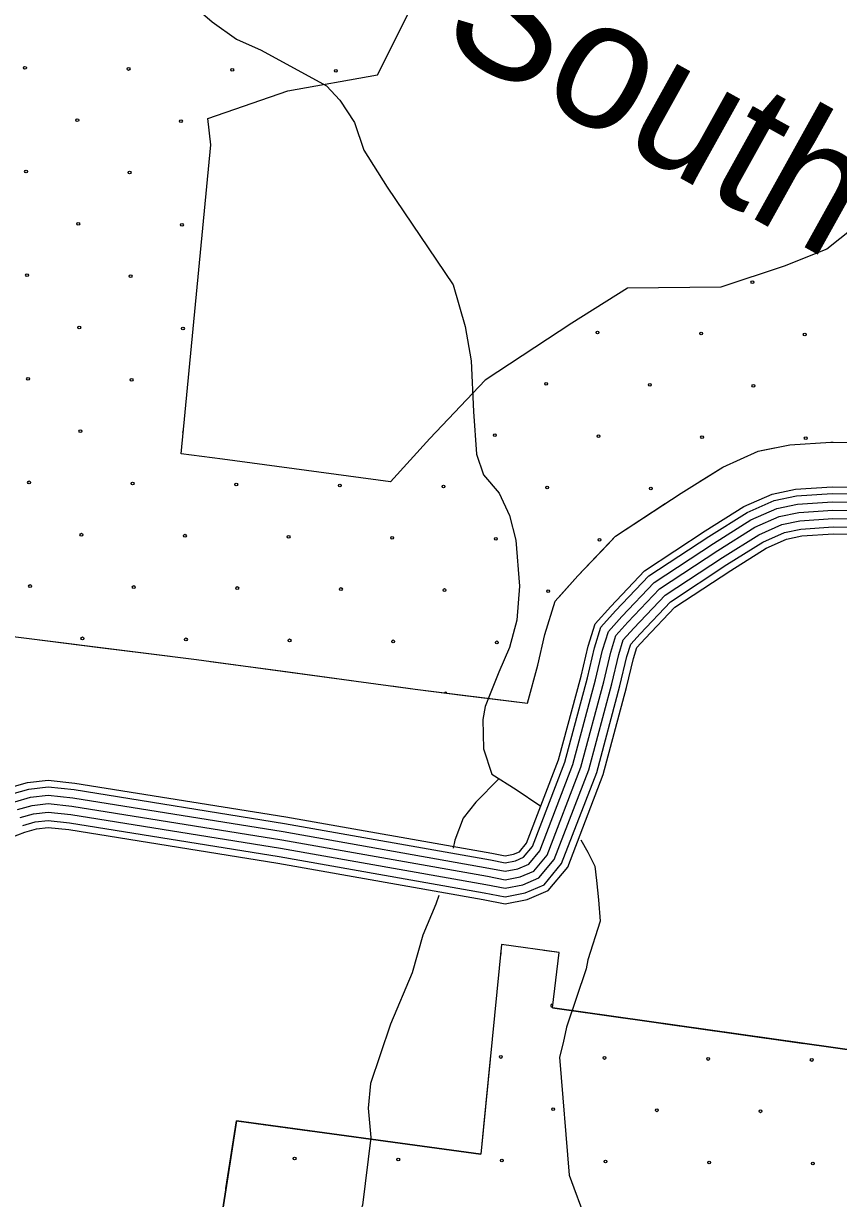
# Model space of a CAD drawing. Extents: x 1788175 to 1969470, y 584502 to 738744.
# Drawn here: x 1845544 to 1848569, y 667784 to 672144 of the extents above; entities that cross this region are included whole.
import ezdxf

# ---------------------------------------------------------------- set-up
doc = ezdxf.new("R2010")
doc.units = 0
for name, color, linetype in [('DESIGN - DRAINAGE - Bridges and Cross Drains Size Text', 7, 'Continuous'), ('DESIGN - EROSION CONTROL - Devices', 7, 'Continuous'), ('DESIGN - SCRATCH - User 1', 7, 'Continuous'), ('DESIGN - TRANSPORTATION - Text', 7, 'Continuous'), ('SURVEY - TRANSPORTATION - Roads', 7, 'Continuous'), ('SURVEY - VEGETATION - Features with Text', 7, 'Continuous')]:
    doc.layers.add(name, color=color, linetype=linetype)

msp = doc.modelspace()

# ---------------------------------------------------------------- linework, layer by layer
at = {"layer": 'DESIGN - EROSION CONTROL - Devices'}
for centre in [(1845549.6, 671979.2), (1845934.2, 671975.4), (1846318.7, 671971.7), (1846703.3, 671968), (1845743.8, 671785), (1846128.3, 671781.3), (1845553.4, 671594.6), (1845937.9, 671590.9), (1845747.5, 671400.5), (1846132.1, 671396.7), (1845557.1, 671210.1), (1845941.7, 671206.3), (1848249, 671183.9), (1845751.2, 671015.9), (1846135.8, 671012.2), (1847674, 670997.2), (1848058.6, 670993.5), (1848443.1, 670989.8), (1845560.8, 670825.5), (1845945.4, 670821.8), (1847483.6, 670806.8), (1847868.1, 670803.1), (1848252.7, 670799.4), (1845755, 670631.4), (1847293.2, 670616.4), (1847677.7, 670612.7), (1848062.3, 670609), (1848446.8, 670605.2), (1845564.6, 670441), (1845949.1, 670437.2), (1846333.7, 670433.5), (1846718.2, 670429.8), (1847102.8, 670426), (1847487.3, 670422.3), (1847871.9, 670418.6), (1845758.7, 670246.8), (1846143.3, 670243.1), (1846527.8, 670239.3), (1846912.4, 670235.6), (1847296.9, 670231.9), (1847681.5, 670228.1), (1845568.3, 670056.4), (1845952.9, 670052.7), (1846337.4, 670048.9), (1846722, 670045.2), (1847106.5, 670041.5), (1847491.1, 670037.7), (1845762.4, 669862.3), (1846147, 669858.5), (1846531.5, 669854.8), (1846916.1, 669851.1), (1847300.7, 669847.3), (1847315.6, 668309.1), (1847700.1, 668305.4), (1848084.7, 668301.6), (1848469.2, 668297.9), (1847509.7, 668115), (1847894.3, 668111.2), (1848278.8, 668107.5), (1846550.2, 667932), (1846934.8, 667928.3), (1847319.3, 667924.6), (1847703.9, 667920.8), (1848088.4, 667917.1), (1848473, 667913.4)]:
    msp.add_circle(centre, 5.28, dxfattribs=at)
for centre, start, end in [((1846139.5, 670627.6), 112.4275, 236.6156), ((1847110.2, 669656.9), 24.8187, 140.9485), ((1847311.9, 668693.7), 297.8018, 50.8798), ((1847506, 668499.5), 60.5406, 285.8721)]:
    msp.add_arc(centre, 5.28, start, end, dxfattribs=at)
at = {"layer": 'DESIGN - SCRATCH - User 1'}
for points in [[(1844756.6, 673433), (1844932.1, 673063.9), (1845449.9, 673049.7), (1845762, 673000), (1845967.6, 672971.6), (1846875.5, 672957.4), (1847001.5, 672731.5), (1846341.2, 672624.5), (1845986.3, 672501.5), (1845001.2, 672172.2), (1844750.7, 671856.2), (1844905.8, 671567.5), (1844835.8, 671146), (1845424.8, 671057.3), (1845363.7, 670420.3), (1845318.1, 669893.1), (1846185.8, 669783.6), (1846998, 669673.7), (1847414.3, 669621.8)], [(1846905.7, 670443), (1846283, 670527.3), (1846129.3, 670546.7), (1846239.2, 671693.1), (1846228, 671791.5), (1846525.3, 671894.6), (1846857.7, 671953.5), (1847187.8, 672613.3)], [(1849993.8, 670253.9), (1849792.7, 670711.7), (1849686.3, 670953.6), (1849575.3, 671209.4), (1849589.6, 671216.7), (1849493, 671433.8), (1849336.5, 671459.9), (1849138.2, 671475.2), (1848837.5, 671459.2), (1848664.3, 671416), (1848524.8, 671306.7), (1848367.5, 671243.7), (1848131.6, 671165), (1847785.5, 671161.4), (1847579.1, 671032.4), (1847256.9, 670819.9), (1847052.1, 670604.3), (1846905.7, 670443)], [(1847414.3, 669621.8), (1847452.2, 669762.9), (1847479, 669877), (1847517.1, 670000.7), (1847601.7, 670093.8), (1847741.5, 670241), (1847984.4, 670401.2), (1848139.1, 670497.9), (1848270.9, 670556.9), (1848387.5, 670580.8), (1848540, 670590.4), (1848748.2, 670588.9), (1848855.8, 670662.1), (1848921.6, 670693.7), (1849013.5, 670726), (1849152.1, 670744.5), (1849211.6, 670737)], [(1849555.8, 668802.2), (1849476.5, 668213.1), (1847507, 668491), (1847531.6, 668696.9), (1847318, 668725.8), (1847240.9, 667948.5), (1846334.1, 668072.1), (1846174.7, 667040.8), (1847143.4, 666886.8), (1847057.3, 665860.1), (1849033.5, 665556.7), (1849103.4, 666012.3), (1849936.2, 665865.1), (1849843.6, 665374.7), (1850196.3, 665308.6), (1850133.7, 664854), (1850133.7, 664854), (1850110.7, 664379.6)]]:
    msp.add_lwpolyline(points, dxfattribs=at)
at = {"layer": 'DESIGN - TRANSPORTATION - Text'}
for points in [[(1845525.9, 672906.9), (1845570.7, 672814.2), (1845619.3, 672701.5), (1845699.9, 672598.5), (1845826.1, 672462.8), (1845970.5, 672351), (1846041.8, 672298), (1846125, 672247), (1846172.6, 672212.4), (1846243.7, 672149.5), (1846334.8, 672086.3), (1846426.2, 672045.2), (1846668.3, 671912.1), (1846717.6, 671859.5), (1846772.5, 671776.7), (1846807.2, 671674.2), (1846893.4, 671537), (1847138.6, 671173.7), (1847182.6, 671019.1), (1847205, 670892.7), (1847214.6, 670704.4)], [(1847214.6, 670704.4), (1847224.6, 670546.1), (1847251.6, 670469.7), (1847308.7, 670401), (1847347.7, 670318.4), (1847370.5, 670226.1), (1847384.3, 670055.8), (1847374.8, 669929.8), (1847347.5, 669828), (1847308.4, 669736.4), (1847275.5, 669656.7), (1847256.9, 669608.9), (1847248.3, 669561), (1847250.9, 669452.8), (1847281.7, 669358.4), (1847372.9, 669301.2), (1847460.1, 669242.1), (1847463.5, 669239.2)], [(1847308.5, 669341.6), (1847222.5, 669255), (1847175.8, 669195.5), (1847144.8, 669113.8), (1847138.1, 669083.3)], [(1847611.9, 669115), (1847638.1, 669069.1), (1847664.3, 669016.6), (1847670.9, 668964.2), (1847677.5, 668892), (1847684, 668813.3), (1847638.1, 668669), (1847631.6, 668636.2), (1847559.4, 668419.8), (1847546.3, 668360.8), (1847533.2, 668308.3), (1847568.7, 667869.9)], [(1847085.8, 668908.1), (1847073.9, 668876.5), (1847026.5, 668761), (1846986.8, 668621.3), (1846906.5, 668430.1), (1846867.1, 668316.5), (1846831.9, 668210.8), (1846822.7, 668118.9), (1846833.4, 668010.6), (1846802.2, 667758.8), (1846672, 667412.1), (1846637.2, 667338.4), (1846594.1, 667252.9), (1846563.3, 667181.2), (1846565.7, 667057), (1846577.3, 666862.7), (1846631, 666681.9), (1846644.2, 666621.7), (1846635.3, 666549.7), (1846561.5, 666400.5), (1846282.3, 665955.5)], [(1847568.7, 667869.9), (1847586.2, 667823.3), (1847615.2, 667746.9)]]:
    msp.add_lwpolyline(points, dxfattribs=at)
at = {"layer": 'SURVEY - TRANSPORTATION - Roads'}
for points in [[(1845493.9, 669309.2), (1845558.9, 669327.3), (1845635.4, 669336.2), (1845735.1, 669325.5), (1846517.1, 669199.9), (1847281.7, 669064.8), (1847331.5, 669054.8), (1847362.1, 669060.9), (1847384.5, 669070.3), (1847410.9, 669102.2), (1847529.5, 669411.1), (1847613.2, 669722.3), (1847639.3, 669833.5), (1847664.9, 669916.5), (1847723.3, 669980.9), (1847848.8, 670112.9), (1848074.1, 670261.5), (1848217.4, 670351.1), (1848322.1, 670397.9), (1848409.5, 670415.9), (1848544.6, 670424.4), (1848761, 670422.8)], [(1845501.7, 669285.7), (1845563.7, 669303), (1845635.5, 669311.4), (1845731.8, 669301), (1846513, 669175.5), (1847277.1, 669040.5), (1847331.5, 669029.6), (1847369.3, 669037.1), (1847399.7, 669049.9), (1847432.5, 669089.6), (1847553, 669403.4), (1847637.1, 669716.3), (1847663.2, 669827), (1847686.9, 669904), (1847741.4, 669964), (1847864.7, 670093.9), (1848087.5, 670240.7), (1848229, 670329.2), (1848329.7, 670374.3), (1848412.8, 670391.3), (1848545.3, 670399.6), (1848761.5, 670398)], [(1845511.6, 669256.3), (1845569.7, 669272.5), (1845635.6, 669280.2), (1845727.6, 669270.2), (1846507.8, 669145), (1847271.4, 669010), (1847331.4, 668998), (1847378.4, 669007.3), (1847418.8, 669024.3), (1847459.6, 669073.8), (1847582.6, 669393.8), (1847667.2, 669708.7), (1847693.1, 669818.9), (1847714.5, 669888.3), (1847764.1, 669942.9), (1847884.8, 670069.9), (1848104.2, 670214.6), (1848243.6, 670301.8), (1848339.3, 670344.6), (1848416.9, 670360.5), (1848546.2, 670368.6), (1848762.1, 670367)], [(1845521.5, 669226.9), (1845575.7, 669242), (1845635.8, 669249), (1845723.5, 669239.5), (1846502.7, 669114.4), (1847265.7, 668979.5), (1847331.4, 668966.4), (1847387.5, 668977.5), (1847437.8, 668998.7), (1847486.8, 669057.9), (1847612.1, 669384.2), (1847697.3, 669701.1), (1847723.1, 669810.8), (1847742.1, 669872.5), (1847786.8, 669921.8), (1847904.8, 670046), (1848121, 670188.6), (1848258.2, 670274.4), (1848348.8, 670314.9), (1848421, 670329.7), (1848547, 670337.6), (1848762.8, 670336)], [(1845521.5, 669226.9), (1845575.7, 669242), (1845635.8, 669249), (1845723.5, 669239.5), (1846502.7, 669114.4), (1847265.7, 668979.5), (1847331.4, 668966.4), (1847387.5, 668977.5), (1847437.8, 668998.7), (1847486.8, 669057.9), (1847612.1, 669384.2), (1847697.3, 669701.1), (1847723.1, 669810.8), (1847742.1, 669872.5), (1847786.8, 669921.8), (1847904.8, 670046), (1848121, 670188.6), (1848258.2, 670274.4), (1848348.8, 670314.9), (1848421, 670329.7), (1848547, 670337.6), (1848762.8, 670336)], [(1845531.4, 669197.4), (1845581.7, 669211.5), (1845635.9, 669217.8), (1845719.4, 669208.8), (1846497.5, 669083.8), (1847260, 668949.1), (1847331.4, 668934.8), (1847396.6, 668947.7), (1847456.9, 668973.1), (1847513.9, 669042.1), (1847641.6, 669374.6), (1847727.3, 669693.5), (1847753, 669802.7), (1847769.7, 669856.8), (1847809.6, 669900.7), (1847924.8, 670022.1), (1848137.7, 670162.5), (1848272.9, 670246.9), (1848358.4, 670285.2), (1848425.1, 670298.9), (1848547.9, 670306.6), (1848763.4, 670305)], [(1845497.3, 669122.9), (1845549.5, 669143.6), (1845592.7, 669155.6), (1845636.1, 669160.7), (1845711.9, 669152.5), (1846488.1, 669027.9), (1847249.5, 668893.3), (1847331.3, 668877), (1847413.3, 668893.2), (1847491.7, 668926.2), (1847563.5, 669013.1), (1847695.6, 669357), (1847782.3, 669679.7), (1847807.8, 669787.8), (1847820.2, 669828), (1847851.1, 669862.1), (1847961.5, 669978.3), (1848168.4, 670114.7), (1848299.6, 670196.8), (1848375.9, 670230.9), (1848432.6, 670242.6), (1848549.4, 670249.9), (1848764.5, 670248.3)], [(1845541.3, 669168), (1845587.7, 669180.9), (1845636, 669186.6), (1845715.3, 669178), (1846492.4, 669053.2), (1847254.2, 668918.6), (1847331.3, 668903.2), (1847405.8, 668917.9), (1847475.9, 668947.5), (1847541, 669026.3), (1847671.1, 669365), (1847757.4, 669686), (1847782.9, 669794.6), (1847797.3, 669841.1), (1847832.3, 669879.7), (1847944.9, 669998.2), (1848154.5, 670136.4), (1848287.5, 670219.5), (1848367.9, 670255.5), (1848429.2, 670268.1), (1848548.7, 670275.6), (1848764, 670274)]]:
    msp.add_lwpolyline(points, dxfattribs=at)
at = {"layer": 'SURVEY - VEGETATION - Features with Text'}
for points in [[(1844756.6, 673433), (1844932.1, 673063.9), (1845449.9, 673049.7), (1845762, 673000), (1845967.6, 672971.6), (1846875.5, 672957.4), (1847001.5, 672731.5), (1846341.2, 672624.5), (1845986.3, 672501.5), (1845001.2, 672172.2), (1844750.7, 671856.2), (1844905.8, 671567.5), (1844835.8, 671146), (1845424.8, 671057.3), (1845363.7, 670420.3), (1845318.1, 669893.1), (1846185.8, 669783.6), (1846998, 669673.7), (1847414.3, 669621.8)], [(1847414.3, 669621.8), (1847452.2, 669762.9), (1847479, 669877), (1847517.1, 670000.7), (1847601.7, 670093.8), (1847741.5, 670241), (1847984.4, 670401.2), (1848139.1, 670497.9), (1848270.9, 670556.9), (1848387.5, 670580.8), (1848540, 670590.4), (1848748.2, 670588.9), (1848855.8, 670662.1), (1848921.6, 670693.7), (1849013.5, 670726), (1849152.1, 670744.5), (1849211.6, 670737)], [(1848051.8, 670443.3), (1848139.1, 670497.9), (1848270.9, 670556.9), (1848287.2, 670560.2)], [(1848287.2, 670560.2), (1848387.5, 670580.8), (1848540, 670590.4), (1848548.8, 670590.3)], [(1847711.5, 670209.4), (1847741.5, 670241), (1847925.5, 670362.4)], [(1847531.4, 670016.4), (1847601.7, 670093.8), (1847711.5, 670209.4)], [(1845565.1, 669861.9), (1845827, 669828.9)], [(1847414.3, 669621.8), (1847452.2, 669762.9), (1847479, 669877), (1847479.2, 669877.6)], [(1845827, 669828.9), (1846088.9, 669795.8)], [(1846237.7, 669776.6), (1846499.3, 669741.2)], [(1846499.3, 669741.2), (1846760.9, 669705.8)], [(1846909.5, 669685.7), (1846998, 669673.7), (1847171.4, 669652.1)], [(1847171.4, 669652.1), (1847414.3, 669621.8)], [(1847318, 668725.8), (1847240.9, 667948.5)], [(1847318, 668725.8), (1847291.9, 668463.1)], [(1847507, 668491), (1847531.6, 668696.9), (1847318, 668725.8)], [(1847326.8, 668724.7), (1847318, 668725.8)], [(1847507, 668491), (1847531.6, 668696.9), (1847475.4, 668704.5)], [(1847507, 668491), (1849476.5, 668213.1)], [(1847507, 668491), (1847768.4, 668454.1)], [(1847917, 668433.2), (1848178.4, 668396.3)], [(1848178.4, 668396.3), (1848439.8, 668359.4)], [(1847277.1, 668313.9), (1847251.1, 668051.2)], [(1847143.4, 666886.8), (1846174.7, 667040.8), (1846334.1, 668072.1), (1847240.9, 667948.5)], [(1846295.2, 667820.6), (1846334.1, 668072.1), (1846343.6, 668070.8)], [(1846343.6, 668070.8), (1846605.2, 668035.1)], [(1847251.1, 668051.2), (1847240.9, 667948.5)], [(1846753.8, 668014.9), (1847015.4, 667979.2)], [(1847015.4, 667979.2), (1847240.9, 667948.5)]]:
    msp.add_lwpolyline(points, dxfattribs=at)

# ---------------------------------------------------------------- texts
at = {"layer": 'DESIGN - DRAINAGE - Bridges and Cross Drains Size Text'}
msp.add_text('South', height=475, rotation=330.9441, dxfattribs=at).set_placement((1847077, 672072.5))

doc.saveas('drawing.dxf')
